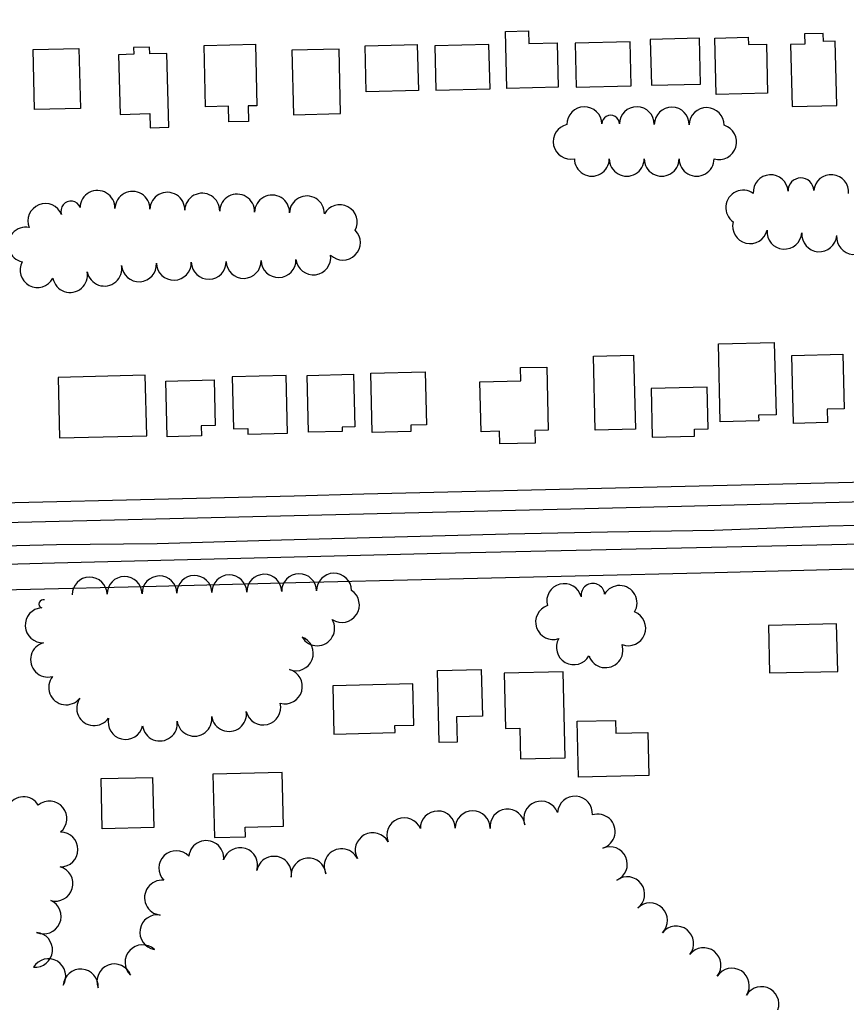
# Model space of a CAD drawing. Extents: x -25029 to 2274964, y -81170 to 687028.
# Drawn here: x -17091 to -16618, y -66160 to -65597 of the extents above; entities that cross this region are included whole.
import ezdxf

# ---------------------------------------------------------------- set-up
doc = ezdxf.new("R2010")
doc.units = 0
for name, color, linetype in [('81911BEA - RW_X_Fee_RW', 7, 'Continuous'), ('BLDG', 7, 'Continuous'), ('GE_X_CL_2000', 7, 'Continuous'), ('ROAD', 7, 'Continuous'), ('TREES', 7, 'Continuous')]:
    doc.layers.add(name, color=color, linetype=linetype)

msp = doc.modelspace()

# ---------------------------------------------------------------- linework, layer by layer
at = {"layer": '81911BEA - RW_X_Fee_RW'}
for points in [[(-17173.84, -65875.4), (-17133.85, -65874.43), (-17093.86, -65873.45), (-17013.88, -65871.5), (-16973.89, -65870.52), (-16933.9, -65869.55), (-16893.92, -65868.57), (-16853.93, -65867.6), (-16773.95, -65865.65), (-16693.97, -65863.7), (-16653.98, -65862.72), (-16613.99, -65861.75), (-16574, -65860.77), (-16534.01, -65859.8), (-16494.02, -65858.82), (-16454.03, -65857.85), (-16414.04, -65856.87), (-16374.05, -65855.89), (-16334.06, -65854.92), (-16294.95, -65853.72)], [(-16293.73, -65903.7), (-16373.06, -65905.89), (-16413.04, -65906.86), (-16453.03, -65907.84), (-16533.01, -65909.79), (-16612.99, -65911.74), (-16692.97, -65913.69), (-16772.95, -65915.64), (-16812.93, -65916.61), (-16852.92, -65917.59), (-16932.9, -65919.54), (-17012.88, -65921.49), (-17092.86, -65923.44), (-17173.3, -65925.4)]]:
    msp.add_lwpolyline(points, dxfattribs=at)
at = {"layer": 'BLDG'}
for points in [[(-16799.66, -65603.26), (-16799.49, -65610.52), (-16783.27, -65610.13), (-16782.66, -65635.44), (-16812.14, -65636.15), (-16812.92, -65603.58)], [(-16729.3, -65634.33), (-16701.17, -65633.65), (-16701.8, -65607.43), (-16729.93, -65608.11)], [(-16673.77, -65606.88), (-16673.67, -65611.06), (-16663.41, -65610.81), (-16662.73, -65638.98), (-16692.12, -65639.69), (-16692.9, -65607.34)], [(-16623.08, -65645.88), (-16623.97, -65609.11), (-16630.69, -65609.27), (-16630.8, -65604.69), (-16641.49, -65604.95), (-16641.35, -65610.72), (-16649.54, -65610.92), (-16648.68, -65646.5)], [(-17057.17, -65613.2), (-17056.34, -65647.71), (-17082.58, -65648.34), (-17083.41, -65613.84)], [(-17016.51, -65650.63), (-17016.31, -65658.7), (-17005.77, -65658.44), (-17006.79, -65616.17), (-17016.58, -65616.41), (-17016.68, -65612.46), (-17025.89, -65612.68), (-17025.79, -65616.62), (-17034.45, -65616.83), (-17033.63, -65651.04)], [(-16956.08, -65610.88), (-16955.23, -65646.08), (-16960.19, -65646.2), (-16959.97, -65655.08), (-16971.28, -65655.35), (-16971.49, -65646.4), (-16984.67, -65646.72), (-16985.51, -65611.59)], [(-16907.29, -65650.6), (-16908.18, -65613.68), (-16935.26, -65614.33), (-16934.37, -65651.25)], [(-16893.23, -65611.75), (-16863.39, -65611.03), (-16862.76, -65637.34), (-16892.6, -65638.06)], [(-16852.71, -65637.25), (-16821.71, -65636.5), (-16822.33, -65610.94), (-16853.33, -65611.69)], [(-16772.39, -65635.5), (-16740.9, -65634.75), (-16741.51, -65609.47), (-16773, -65610.23)], [(-16658.86, -65781.85), (-16657.86, -65823.24), (-16667.85, -65823.48), (-16667.77, -65826.68), (-16689.81, -65827.21), (-16690.88, -65782.62)], [(-16739.45, -65789.09), (-16738.42, -65831.44), (-16761.43, -65832), (-16762.45, -65789.65)], [(-16619.62, -65788.46), (-16618.86, -65819.71), (-16628.66, -65819.94), (-16628.47, -65827.7), (-16647.81, -65828.16), (-16648.75, -65789.17)], [(-16858.81, -65798.62), (-16858.08, -65828.89), (-16867.07, -65829.11), (-16866.98, -65832.75), (-16889.21, -65833.29), (-16890.02, -65799.37)], [(-16804.04, -65803.65), (-16804.22, -65796.18), (-16789.2, -65795.82), (-16788.32, -65832.01), (-16796.05, -65832.2), (-16795.87, -65839.4), (-16816.01, -65839.88), (-16816.19, -65832.64), (-16826.77, -65832.9), (-16827.46, -65804.21)], [(-17068.32, -65836.44), (-17018.39, -65835.24), (-17019.23, -65800.55), (-17069.16, -65801.75)], [(-16979.77, -65803.23), (-16979.14, -65829.35), (-16987.09, -65829.54), (-16986.95, -65835.26), (-17006.7, -65835.74), (-17007.47, -65803.89)], [(-16960.49, -65831), (-16960.41, -65834.24), (-16937.77, -65833.69), (-16938.57, -65800.71), (-16969.37, -65801.45), (-16968.65, -65831.2)], [(-16899.9, -65800), (-16899.17, -65830.09), (-16906.46, -65830.27), (-16906.41, -65832.68), (-16925.66, -65833.14), (-16926.44, -65800.64)], [(-16728.74, -65835.94), (-16704.56, -65835.36), (-16704.66, -65831.41), (-16696.79, -65831.22), (-16697.37, -65807.27), (-16729.41, -65808.04)], [(-16661.64, -65971.14), (-16622.52, -65970.2), (-16623.18, -65943), (-16662.29, -65943.95)], [(-16826.71, -65969.2), (-16826.06, -65995.97), (-16840.88, -65996.33), (-16840.54, -66010.74), (-16850.9, -66010.99), (-16851.89, -65969.8)], [(-16812.76, -66002.86), (-16804.73, -66002.67), (-16804.3, -66020.38), (-16778.61, -66019.76), (-16779.8, -65970.4), (-16813.52, -65971.21)], [(-16911.14, -66006.17), (-16876.12, -66005.32), (-16876.22, -66001.23), (-16865.44, -66000.97), (-16866.01, -65977.31), (-16911.81, -65978.41)], [(-16749.9, -65998.31), (-16749.72, -66005.7), (-16731.39, -66005.25), (-16730.8, -66029.84), (-16771.03, -66030.81), (-16771.8, -65998.84)], [(-16940.77, -66028.1), (-16980.44, -66029.05), (-16979.56, -66065.42), (-16961.8, -66064.99), (-16961.93, -66059.4), (-16940.03, -66058.87)], [(-17015.03, -66030.96), (-17014.33, -66059.73), (-17043.81, -66060.44), (-17044.51, -66031.67)]]:
    msp.add_lwpolyline(points, close=True, dxfattribs=at)
at = {"layer": 'GE_X_CL_2000'}
msp.add_lwpolyline([(-16293.29, -65879.16), (-16303.05, -65879.42), (-16365.46, -65880.44), (-16402.82, -65880.92), (-16431.87, -65881.85), (-16491.88, -65884.05), (-16627.92, -65887.07), (-16693.28, -65889.4), (-16754.45, -65890.45), (-16811.27, -65891.69), (-16941.23, -65895.06), (-17012.35, -65897.04), (-17070.04, -65897.79), (-17139.01, -65899.45), (-17198.69, -65901.33), (-17268.78, -65902.34), (-17340.41, -65904.16), (-17408.69, -65905.83), (-17472.73, -65907.2), (-17532.98, -65908.58), (-17591.96, -65910.12), (-17635.29, -65911.09), (-17691.96, -65912.64), (-17736.22, -65913.93)], dxfattribs=at)
at = {"layer": 'ROAD'}
for points in [[(-16169.01, -65560.69), (-16167.12, -65623.33), (-16165.62, -65697.17), (-16162.78, -65818.34), (-16162.51, -65842.36), (-16163.21, -65846.9), (-16164.63, -65851.72), (-16166.71, -65855.37), (-16169.81, -65858.93), (-16173.94, -65861.98), (-16179.37, -65863.41), (-16192.04, -65864.04), (-16418.69, -65868.38), (-16711.94, -65875.67), (-17068.56, -65884.39), (-17320.2, -65890.44), (-17579.9, -65896.66), (-17817.96, -65902.24)], [(-17260.97, -65913.15), (-17071.15, -65907.95), (-16850.13, -65902.55), (-16668.97, -65898.47), (-16445.39, -65893.6), (-16249.06, -65888.82), (-16182.62, -65887.41), (-16178.01, -65888.03), (-16173.78, -65889.67), (-16169.18, -65892.7), (-16165.11, -65896.1), (-16162.94, -65899.64), (-16161.94, -65903.89), (-16159.96, -65992.38)]]:
    msp.add_lwpolyline(points, dxfattribs=at)
at = {"layer": 'TREES'}
for centre, radius, start, end in [((-16767.64, -65656.71), 10, 1.0315, 181.0315), ((-16737.62, -65656.68), 10, 359.2781, 179.2781), ((-16717.62, -65656.93), 10, 359.2781, 179.2781), ((-16697.62, -65657.18), 10, 359.2781, 179.2781), ((-16752.63, -65656.54), 5.02, 359.8572, 179.8572), ((-16775.51, -65666.66), 10, 102.3171, 282.3171), ((-16690.5, -65666.89), 10, 253.2749, 73.2749), ((-16763.38, -65676.44), 10, 179.9417, 359.9417), ((-16743.38, -65676.46), 10, 179.9417, 359.9417), ((-16723.38, -65676.48), 10, 179.9417, 359.9417), ((-16703.38, -65676.48), 10, 180.0741, 0.0741), ((-16660.94, -65695.66), 10, 3.8401, 183.8401), ((-16626.31, -65695.56), 10, 354.795, 174.795), ((-16643.62, -65694.82), 7.35, 1.3089, 181.3089), ((-17046.55, -65704.64), 10, 358.4865, 178.4865), ((-17026.56, -65705.17), 10, 358.4865, 178.4865), ((-17006.56, -65705.7), 10, 358.4865, 178.4865), ((-16986.57, -65706.22), 10, 358.4865, 178.4865), ((-16966.58, -65706.75), 10, 358.4865, 178.4865), ((-16946.58, -65707.28), 10, 358.4865, 178.4865), ((-16926.59, -65707.81), 10, 358.4865, 178.4865), ((-16676.68, -65704.5), 10, 54.7958, 234.7958), ((-17076.4, -65712.17), 10, 21.9811, 201.9811), ((-17061.84, -65706.4), 5.67, 20.9257, 200.9257), ((-16907.77, -65712.78), 10, 331.9406, 151.9406), ((-16672.74, -65715.08), 10, 166.0748, 346.0748), ((-17087.7, -65725.7), 10, 78.3319, 258.3319), ((-16905.98, -65724.58), 10, 225.2561, 45.2561), ((-16653.06, -65718.25), 10, 175.6355, 355.6355), ((-16633.12, -65719.77), 10, 175.6355, 355.6355), ((-16613.18, -65721.29), 10, 175.6355, 355.6355), ((-16922.94, -65732.98), 10, 187.4445, 7.4445), ((-17080.91, -65740.23), 10, 151.7724, 331.7724), ((-17042.62, -65739.41), 10, 190.6446, 10.6446), ((-17022.81, -65736.93), 10, 183.6731, 3.6731), ((-17002.83, -65736.03), 10, 181.4384, 1.4384), ((-16982.84, -65735.53), 10, 181.4384, 1.4384), ((-16962.85, -65735.03), 10, 181.4384, 1.4384), ((-16942.85, -65734.53), 10, 181.4384, 1.4384), ((-17062.27, -65743.11), 10, 190.6446, 10.6446), ((-17051.04, -65926.19), 10, 0.9086, 180.9086), ((-17031.04, -65925.87), 10, 0.9086, 180.9086), ((-17011.04, -65925.55), 10, 0.9086, 180.9086), ((-16991.05, -65925.24), 10, 0.9086, 180.9086), ((-16971.05, -65924.92), 10, 0.9086, 180.9086), ((-16951.05, -65924.6), 10, 0.9086, 180.9086), ((-16931.05, -65924.28), 10, 0.9086, 180.9086), ((-16911.06, -65923.97), 10, 0.9086, 180.9086), ((-16779.21, -65929.95), 10, 14.7294, 194.7294), ((-16762.79, -65926.65), 6.79, 6.4395, 186.4395), ((-16747.47, -65931.03), 10, 329.0467, 149.0467), ((-17077.7, -65931.57), 2.41, 70.1378, 250.1378), ((-16906.56, -65932.16), 10, 236.6245, 56.6245), ((-17077.98, -65943.82), 10, 93.1037, 273.1037), ((-16785.62, -65941.95), 10, 109.0321, 289.0321), ((-16742.5, -65945.5), 10, 248.8584, 68.8584), ((-16920.71, -65945.53), 10, 210.1109, 30.1109), ((-16932.95, -65959.88), 10, 248.9622, 68.9621), ((-16773.69, -65956.38), 10, 150.1461, 330.1461), ((-17074.89, -65963.48), 10, 104.7663, 284.7663), ((-16755.56, -65958.09), 10, 199.0554, 19.0554), ((-17064.53, -65979.39), 10, 141.3543, 321.3543), ((-16939.22, -65978.84), 10, 254.471, 74.471), ((-17048.48, -65991.3), 10, 145.485, 325.485), ((-16951.6, -65990.88), 10, 193.8671, 13.8671), ((-16991.03, -65997.37), 10, 187.8509, 7.8509), ((-16971.22, -65994.64), 10, 187.8509, 7.8509), ((-17030.49, -65999.22), 10, 166.9962, 346.9962), ((-17010.84, -66000.1), 10, 187.8509, 7.8509), ((-16773.07, -66051.76), 10, 355.9024, 175.9024), ((-17088.97, -66052.1), 10, 31.5926, 211.5926), ((-17074.07, -66054.56), 10, 309.6315, 129.6315), ((-16792.39, -66054.59), 10, 20.8152, 200.8152), ((-16851.63, -66060.23), 10, 0.6603, 180.6603), ((-16831.63, -66060.16), 10, 359.735, 179.735), ((-16811.68, -66059.18), 10, 5.9184, 185.9184), ((-16760.07, -66062), 10, 287.5791, 107.5791), ((-16870.89, -66064.12), 10, 22.1762, 202.1762), ((-17067.77, -66072.27), 10, 269.5473, 89.5473), ((-16888.92, -66072.7), 10, 28.7095, 208.7095), ((-16984.27, -66077.18), 10, 353.5309, 173.5309), ((-17001.39, -66083), 10, 44.0647, 224.0647), ((-16964.79, -66081.27), 10, 342.7413, 162.7413), ((-16906.71, -66081.83), 10, 25.6373, 205.6373), ((-16753.08, -66080.71), 10, 293.4083, 113.4083), ((-16945.43, -66086.19), 10, 348.7231, 168.7231), ((-16925.67, -66087.15), 10, 5.7067, 185.7067), ((-17070.62, -66091.88), 10, 253.9659, 73.9659), ((-17009.61, -66099.9), 10, 84.0681, 264.0681), ((-16743.12, -66097.9), 10, 306.7685, 126.7685), ((-17077.4, -66110.64), 10, 246.2596, 66.2596), ((-16730.02, -66112.94), 10, 315.3718, 135.3718), ((-17012.31, -66119.71), 10, 80.3952, 260.3952), ((-17082.34, -66129.75), 10, 264.7839, 84.7839), ((-16715.07, -66126.18), 10, 321.5589, 141.5589), ((-17020.77, -66136.91), 10, 47.2199, 227.2199), ((-16699.4, -66138.61), 10, 321.5589, 141.5589), ((-17074.7, -66144.91), 10, 328.6965, 148.6965), ((-17056.18, -66150.8), 10, 356.0046, 176.0046), ((-17036.89, -66147.87), 10, 21.2445, 201.2445), ((-16683.19, -66150.29), 10, 326.9315, 146.9315), ((-16666.23, -66160.88), 10, 329.0836, 149.0836)]:
    msp.add_arc(centre, radius, start, end, dxfattribs=at)

doc.saveas('drawing.dxf')
